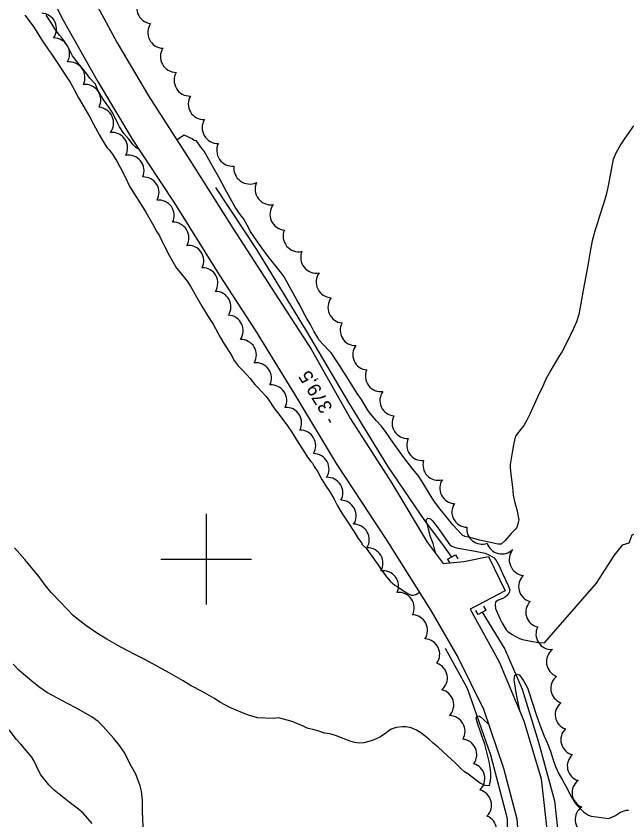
# Model space of a CAD drawing. Extents: x 287698 to 290158, y 5234163 to 5237182.
# Drawn here: x 288958.1 to 289092.7, y 5235742.5 to 5235919.8 of the extents above; entities that cross this region are included whole.
import ezdxf

# ---------------------------------------------------------------- set-up
doc = ezdxf.new("R2010")
doc.units = 0
for name, color, linetype in [('Niveau 1', 7, 'Continuous'), ('Niveau 2', 7, 'Continuous'), ('Niveau 21', 7, 'Continuous'), ('Niveau 26', 7, 'Continuous'), ('Niveau 3', 7, 'Continuous'), ('Niveau 4', 7, 'Continuous'), ('Niveau 44', 7, 'Continuous'), ('Niveau 61', 7, 'Continuous')]:
    doc.layers.add(name, color=color, linetype=linetype)

msp = doc.modelspace()

# ---------------------------------------------------------------- linework, layer by layer
at = {"layer": 'Niveau 1'}
for points in [[(288985.1, 5235890.45), (288984.87, 5235890.5), (288984.37, 5235890.88), (288983.9, 5235891.39), (288982.94, 5235892.62), (288981.83, 5235893.91), (288980.88, 5235895.37), (288980.52, 5235896.14), (288979.37, 5235898.38), (288978.51, 5235899.72), (288977.57, 5235901), (288976.76, 5235902.29), (288976.02, 5235903.61), (288975.54, 5235904.75), (288975.13, 5235905.25), (288974.29, 5235906.11), (288973.58, 5235907.1), (288972.4, 5235908.64), (288971.42, 5235909.78), (288970.53, 5235911.04), (288970.11, 5235911.8), (288969.25, 5235913.45), (288968.22, 5235914.96), (288967.63, 5235915.62), (288966.62, 5235916.97), (288965.72, 5235918.45), (288964.69, 5235920)], [(289094.22, 5235895.62), (289092.27, 5235892.9), (289091.4, 5235891.51), (289090.29, 5235889.54), (289089.73, 5235888.16), (289089.4, 5235886.67), (289089.12, 5235885.05), (289088.63, 5235882.35), (289088.16, 5235880.36), (289087.55, 5235878.4), (289086.74, 5235875.68), (289086.23, 5235874.2), (289085.77, 5235872.68), (289085.08, 5235870.2), (289084.72, 5235868.33), (289084.17, 5235865.24), (289083.68, 5235862.42), (289083.13, 5235859.33), (289082.62, 5235856.41), (289082.15, 5235854), (289081.62, 5235852.38), (289080.99, 5235850.89), (289080.33, 5235849.49), (289079.08, 5235846.91), (289078.47, 5235845.82), (289077.87, 5235844.91), (289076.98, 5235843.44), (289075.97, 5235841.66), (289074.89, 5235839.68), (289074.19, 5235838.14), (289073.05, 5235835.73), (289071.98, 5235833.43), (289071.37, 5235831.98), (289070.71, 5235830.66), (289069.99, 5235829.47), (289069.07, 5235828.35), (289068.26, 5235827.21), (289068.02, 5235826.6), (289067.75, 5235825.26), (289067.36, 5235823.06), (289067.03, 5235820.86), (289067.04, 5235820.13), (289067.19, 5235818.74), (289067.54, 5235815.87), (289067.7, 5235814.12), (289068.03, 5235812.44), (289068.45, 5235810.96), (289068.89, 5235808.7), (289068.78, 5235808.07), (289068.45, 5235806.98), (289068.14, 5235806.56), (289067.25, 5235805.65), (289065.85, 5235804.08), (289065.02, 5235803.35), (289064.31, 5235803.34), (289063.62, 5235803.46), (289063.33, 5235803.52)], [(289063.33, 5235803.52), (289060.21, 5235804.19), (289058.96, 5235804.53), (289057.09, 5235804.97), (289056.6, 5235805.22), (289056.19, 5235805.63), (289054.35, 5235807.57), (289053.48, 5235808.67), (289051.57, 5235811.02), (289050.2, 5235812.84), (289049.39, 5235814.19), (289047.69, 5235816.99), (289046.69, 5235818.44), (289045.57, 5235819.84), (289043.55, 5235822.41), (289042.6, 5235823.76), (289041.13, 5235825.78), (289039.66, 5235827.93), (289038.6, 5235829.32), (289037.48, 5235830.58), (289035.93, 5235832.43), (289035.49, 5235833.12), (289034.21, 5235835.22), (289033.3, 5235836.54), (289032.46, 5235837.85), (289030.84, 5235840.46), (289029.29, 5235842.89), (289027.56, 5235845.5), (289027.04, 5235846.04), (289024.91, 5235848.34), (289024.49, 5235848.96), (289023.75, 5235850.29), (289023.01, 5235851.74), (289022.19, 5235853.09), (289021.46, 5235854.41), (289020.76, 5235855.82), (289020, 5235857.22), (289018.5, 5235859.88), (289017.15, 5235862.26), (289016.31, 5235863.47), (289015.41, 5235864.57), (289013.66, 5235866.76), (289012.25, 5235868.67), (289010.63, 5235870.94), (289009.77, 5235872.25), (289009.01, 5235873.71), (289008.2, 5235875.14), (289007.72, 5235875.76), (289006.4, 5235877.63), (289005.62, 5235879), (289004.15, 5235881.65), (289002.75, 5235884.26), (289001.68, 5235886.17), (289000.59, 5235888.19), (288999.55, 5235890), (288998.81, 5235890.91), (288997.84, 5235892.25), (288997.31, 5235892.34), (288996.91, 5235892.73), (288995.14, 5235893.53), (288994.54, 5235893.15), (288993.53, 5235892.41)]]:
    msp.add_lwpolyline(points, dxfattribs=at)
at = {"layer": 'Niveau 2'}
for points in [[(288959.96, 5235920.03), (288961.82, 5235917.6), (288962.87, 5235915.98), (288963.88, 5235914.27), (288965.03, 5235912.55), (288966.21, 5235910.88), (288967.85, 5235908.47), (288968.89, 5235906.82), (288969.98, 5235905.2), (288970.94, 5235903.48), (288971.83, 5235901.73), (288972.81, 5235900.13), (288974.26, 5235897.64), (288975.16, 5235895.97), (288976.43, 5235893.56), (288977.27, 5235892.15), (288978.16, 5235890.71), (288978.61, 5235890.26), (288979.31, 5235889.34), (288980.26, 5235887.8), (288981.19, 5235886.16), (288982.01, 5235884.5), (288983.13, 5235882.15), (288984.01, 5235880.77), (288985.72, 5235878.11), (288986.67, 5235876.54), (288988.13, 5235873.98), (288989.1, 5235872.19), (288989.66, 5235871.32), (288990.29, 5235870.06), (288990.82, 5235869.03), (288991.99, 5235866.76), (288993.45, 5235864.16), (288993.92, 5235863.62), (288995.77, 5235861.34), (288996.57, 5235860.05), (288997.95, 5235857.72), (288999, 5235855.81), (289000.26, 5235853.78), (289001.52, 5235851.82), (289002.02, 5235850.85), (289003.04, 5235848.99), (289004.05, 5235847.34), (289005.4, 5235845.22), (289006.17, 5235843.86), (289007.02, 5235842.62), (289008.1, 5235841.53), (289009.65, 5235839.84), (289010.67, 5235838.55), (289011.28, 5235837.93), (289013.23, 5235835.89), (289013.78, 5235835.11), (289014.92, 5235833.39), (289016.19, 5235831.73), (289017.92, 5235829.42), (289018.83, 5235828.01), (289020.26, 5235825.74), (289021.37, 5235824.07), (289022.31, 5235822.52), (289023.03, 5235821.52), (289023.39, 5235821.17), (289023.77, 5235820.48), (289024.57, 5235819.26), (289025.5, 5235817.58), (289026.55, 5235815.8), (289027.14, 5235814.98), (289028.09, 5235813.41), (289028.92, 5235811.75), (289029.91, 5235810.16), (289031.36, 5235807.92), (289032.64, 5235806.01), (289033.52, 5235804.55), (289034.27, 5235803.5), (289034.32, 5235803.35)], [(289103.93, 5235811.43), (289103.33, 5235810.85), (289101.35, 5235809.43), (289100.11, 5235808.81), (289098.18, 5235807.5), (289096.76, 5235806.39), (289095.44, 5235805.81), (289093.81, 5235805.32), (289093.19, 5235803.55), (289091.67, 5235803.08), (289089.97, 5235800.87), (289085.95, 5235794.68), (289074.54, 5235781.58)], [(289050.63, 5235801.16), (289050.43, 5235802.01), (289050.01, 5235803.44), (289049.45, 5235804.93), (289048.98, 5235806.6), (289048.49, 5235808.65), (289048.84, 5235809.03), (289049.43, 5235808.91), (289049.81, 5235808.57), (289050.19, 5235808.08), (289051.5, 5235806.33), (289052.29, 5235805.17), (289053.72, 5235803.2), (289054.16, 5235802.89), (289054.63, 5235802.67), (289055.16, 5235802.53), (289056.36, 5235802.32), (289058.95, 5235801.86), (289061.46, 5235801.35), (289062.48, 5235800.92), (289063.45, 5235800.3), (289063.94, 5235799.69), (289064.49, 5235798.67), (289065.35, 5235796.84), (289066.6, 5235794.19), (289066.96, 5235793.22), (289066.82, 5235792.63), (289066.52, 5235792.17), (289065.89, 5235791.61), (289065.42, 5235791.36), (289064.33, 5235790.99), (289063.8, 5235790.55), (289063.67, 5235789.96), (289063.78, 5235789.11), (289063.97, 5235788.59), (289064.7, 5235786.92), (289065.23, 5235785.92), (289066.1, 5235784.39), (289066.51, 5235784.05), (289067.47, 5235783.38), (289069.09, 5235782.48), (289069.74, 5235782.31), (289071.53, 5235781.93), (289073.27, 5235781.63), (289074.54, 5235781.58)], [(289034.32, 5235803.35), (289035.25, 5235802.4), (289036.14, 5235801.21), (289037.69, 5235799.04), (289038.73, 5235797.49), (289039.77, 5235796.1), (289040.58, 5235795.15), (289041.54, 5235794.29), (289042.1, 5235793.97), (289043.27, 5235793.15), (289044.43, 5235792.43), (289045.15, 5235792.1), (289045.69, 5235792.04), (289046.32, 5235792.3), (289046.99, 5235792.73)], [(289022.23, 5235762.73), (289021.34, 5235763.17), (289018.95, 5235764.21), (289015.96, 5235765), (289014.74, 5235764.86), (289011.27, 5235765), (289009.5, 5235765.5), (289007.96, 5235766.11), (289005.21, 5235767.32), (289003.12, 5235768.36), (289001.67, 5235769.36), (288999.12, 5235770.83), (288996.7, 5235772.1), (288994.87, 5235773.19), (288991.82, 5235774.93), (288989.51, 5235776.2), (288986.61, 5235777.8), (288984.28, 5235778.98), (288981.14, 5235780.62), (288978.06, 5235782.33), (288976.24, 5235783.49), (288973.44, 5235785.37), (288971.43, 5235786.89), (288970.68, 5235787.61), (288967.83, 5235790.54), (288965.82, 5235792.67), (288964.47, 5235794.25), (288963.12, 5235796.14), (288959.98, 5235799.92), (288957.68, 5235802.52)], [(288986.13, 5235739.56), (288985.95, 5235744.29), (288985.91, 5235746.82), (288985.74, 5235748.81), (288985.43, 5235750.04), (288984.43, 5235752.59), (288983.49, 5235754.29), (288981.89, 5235757.41), (288980.87, 5235758.94), (288979.64, 5235760.43), (288977.27, 5235763.09), (288976.15, 5235764.17), (288974.82, 5235765.12), (288971.41, 5235767.14), (288969.41, 5235768.15), (288964.96, 5235770.52), (288963.04, 5235771.82), (288961.51, 5235773.06), (288958.77, 5235775.48), (288957.43, 5235776.85)], [(289069.25, 5235766.15), (289068.95, 5235767.63), (289068.42, 5235770.14), (289068.09, 5235771.96), (289067.92, 5235773.39), (289068.04, 5235774.4), (289068.49, 5235774.66), (289069.01, 5235774.48), (289069.38, 5235774.04), (289069.96, 5235773.15), (289070.81, 5235771.64), (289071.22, 5235770.52), (289071.82, 5235768.7), (289072.66, 5235765.98), (289073.34, 5235764.03), (289074.52, 5235760.95), (289075.22, 5235759.38), (289075.87, 5235757.67), (289076.42, 5235755.94), (289077.01, 5235754.24), (289077.75, 5235752.69), (289078.56, 5235751.29), (289079.27, 5235749.91), (289080.45, 5235747.69), (289081.41, 5235746.13), (289082, 5235745.46), (289083.17, 5235744.31), (289084.3, 5235743.56), (289084.87, 5235743.35), (289086.02, 5235743.14), (289088.68, 5235742.8), (289089.16, 5235742.96), (289090.26, 5235743.5), (289091.37, 5235744.18), (289092.57, 5235744.62), (289093.11, 5235744.62)], [(289058.02, 5235752.47), (289060.47, 5235750.58), (289061.43, 5235750.17), (289062.44, 5235750.08), (289062.61, 5235750.78), (289062.74, 5235751.8), (289062.74, 5235752.86), (289062.62, 5235754.04), (289062.37, 5235755.39), (289062.02, 5235756.87), (289061.42, 5235759.22), (289060.88, 5235760.58), (289060.49, 5235761.9), (289059.77, 5235763.82), (289059.48, 5235764.97), (289059.74, 5235765.43), (289060.26, 5235765.36), (289060.7, 5235765.08), (289061.06, 5235764.71), (289062.29, 5235763.53)], [(288974.81, 5235741.67), (288972.93, 5235743.9), (288971.83, 5235744.85), (288969.74, 5235746.42), (288966.46, 5235749.05), (288965.26, 5235750.21), (288963.52, 5235752.42), (288963.12, 5235753.13), (288961.97, 5235755.62), (288961.5, 5235756.35), (288959.14, 5235759.19), (288958.15, 5235760.25), (288956.55, 5235762.34)], [(289058.02, 5235752.47), (289056.9, 5235753.11), (289056.26, 5235753.67), (289054.86, 5235755.06), (289053.21, 5235756.64), (289051.13, 5235758.57), (289050.02, 5235759.41), (289049.04, 5235760.32), (289047.5, 5235761.57), (289046.36, 5235762.29), (289045.2, 5235762.82), (289043.97, 5235763.04), (289043.28, 5235763.03), (289041.9, 5235762.88), (289040.77, 5235762.49), (289040.28, 5235762.17), (289039.29, 5235761.43), (289038.26, 5235760.77), (289037.31, 5235760.3), (289036.36, 5235759.94), (289034.77, 5235759.49), (289033.7, 5235759.42), (289032.69, 5235759.58), (289031.71, 5235759.88), (289030.17, 5235760.44), (289028.46, 5235761.13), (289027.27, 5235761.45), (289026.08, 5235761.66), (289024.61, 5235762.17), (289024.07, 5235762.28), (289022.23, 5235762.73), (289022.23, 5235762.73)]]:
    msp.add_lwpolyline(points, dxfattribs=at)
at = {"layer": 'Niveau 21'}
for points in [[(288960.69, 5235934.21), (288968.41, 5235918.87), (288975.91, 5235905.62), (288983.81, 5235892.4), (288992.97, 5235878.52), (289002.83, 5235862.72), (289010.79, 5235850.51), (289019.43, 5235836.42), (289028.66, 5235821.09), (289039.8, 5235804.11), (289049.53, 5235788.7), (289055.52, 5235778.24), (289061.14, 5235766.94), (289065.52, 5235753.92), (289068.46, 5235742.75), (289069.41, 5235730.15)], [(288972.54, 5235928.35), (288980.36, 5235913.92), (288987.27, 5235902.23), (288996.34, 5235888), (289005.84, 5235873.05), (289015.09, 5235858.66), (289023.16, 5235846.36), (289031.83, 5235830.93), (289040.91, 5235816.76), (289048.7, 5235803.72), (289052.25, 5235799.03), (289056.81, 5235799.51), (289062.26, 5235800.57), (289065.87, 5235793.02), (289058.19, 5235788.95), (289064.57, 5235777.38), (289070, 5235764.35), (289073.84, 5235751.52), (289075.46, 5235737.12)]]:
    msp.add_lwpolyline(points, dxfattribs=at)
at = {"layer": 'Niveau 26'}
for p, q in [((289053.19, 5235799.98), (289054.95, 5235800.97)), ((289053.19, 5235799.98), (289053.67, 5235799.11)), ((289054.95, 5235800.97), (289055.44, 5235800.09)), ((289061.7, 5235788.79), (289059.94, 5235787.8)), ((289061.7, 5235788.79), (289061.22, 5235789.66)), ((289059.94, 5235787.8), (289059.45, 5235788.68))]:
    msp.add_line(p, q, dxfattribs=at)
at = {"layer": 'Niveau 3'}
msp.add_line((289027.43, 5235830.18), (289027.02, 5235830.87), dxfattribs=at)
at = {"layer": 'Niveau 4'}
for points in [[(289002.03, 5235882), (289011.04, 5235868.28), (289022.02, 5235850.4), (289031.34, 5235834.6), (289039.99, 5235820.54), (289048.27, 5235808.34), (289052.34, 5235802.93), (289054.06, 5235800.47)], [(289060.83, 5235788.3), (289065.8, 5235780.17), (289069.66, 5235771.31), (289073.26, 5235759.67), (289076.77, 5235746.67), (289078.09, 5235734.5), (289077.18, 5235721.43), (289074.88, 5235705.53), (289070.97, 5235689.67), (289065.95, 5235674.6), (289058.62, 5235659.59), (289049.16, 5235641.5), (289040.77, 5235627.43), (289031.04, 5235614.98), (289018.17, 5235601.67), (289008.5, 5235592.38)], [(289052.7, 5235780.36), (289057.52, 5235771.53), (289062.7, 5235756.88), (289066.32, 5235742.84), (289066.56, 5235728.07), (289064.5, 5235712.75), (289061.18, 5235696.75), (289055.35, 5235681.34), (289048.24, 5235666.42), (289041.25, 5235651.91), (289034.42, 5235638.54), (289028.21, 5235629.43), (289018.72, 5235617.84), (289008.85, 5235608.14), (288997.86, 5235600.87), (288983.14, 5235594.48), (288968.23, 5235589.37), (288954.27, 5235584.42), (288938.17, 5235578.69), (288923.1, 5235575.3), (288915.54, 5235574.78), (288910.68, 5235572.92)]]:
    msp.add_lwpolyline(points, dxfattribs=at)
at = {"layer": 'Niveau 44'}
for centre, radius, start, end in [((288988.17, 5235921.63), 3.51, 140.9504, 262.7219), ((288976.06, 5235896.22), 3.49, 323.0547, 84.8703), ((288979.21, 5235890.69), 3.45, 332.2528, 96.0246), ((288986.15, 5235880.89), 3.43, 330.4352, 92.1156), ((288989.5, 5235875.8), 3.42, 334.1003, 96.1507), ((288999.12, 5235860.88), 3.42, 328.1578, 90.2863), ((289035.69, 5235845.1), 3.38, 142.6581, 264.4784), ((289038.47, 5235840.37), 3.39, 156.1812, 278.0609), ((289041.66, 5235834.98), 3.38, 143.1828, 265.0961), ((289044.34, 5235830.01), 3.38, 151.7291, 273.4963), ((289047.58, 5235825.15), 3.38, 153.8341, 275.7526), ((289072.25, 5235793.96), 3.38, 133.6071, 255.4062), ((289073.82, 5235788.34), 3.37, 135.831, 257.5302)]:
    msp.add_arc(centre, radius, start, end, dxfattribs=at)
for centre, major_axis, ratio, start_param, end_param in [((288963.49, 5235916.98), (3.19, 1.44), 0.994986, 5.244394, 7.361773), ((288990.58, 5235916.17), (-3.44, -0.46), 0.999962, 5.543898, 7.674201), ((288966.37, 5235911.48), (3.03, 1.74), 0.999866, 5.221266, 7.344126), ((288993.37, 5235910.85), (-3.05, -1.68), 0.998944, 5.220076, 7.347274), ((288969.77, 5235906.22), (3.07, 1.65), 0.999768, 5.349372, 7.47568), ((288996.38, 5235905.64), (-2.98, -1.8), 0.999734, 5.220975, 7.343407), ((288973.24, 5235901.25), (2.88, 1.98), 0.999995, 5.219905, 7.343408), ((288999.49, 5235900.42), (-3.05, -1.67), 0.997494, 5.253115, 7.380972), ((289002.58, 5235895.18), (-3.25, -1.27), 0.999833, 5.37587, 7.499306), ((289005.77, 5235890.16), (-2.86, -1.97), 0.999995, 5.221501, 7.348806), ((288982.83, 5235885.66), (-2.18, 2.69), 0.999985, 3.635876, 5.788902), ((289009.59, 5235886.26), (-2.09, -2.83), 0.999979, 5.221777, 7.346004), ((289014.25, 5235881.66), (-2.96, -1.85), 0.999511, 5.311499, 7.43838), ((289017.54, 5235876.08), (3.49, -0.35), 0.999984, 2.590303, 4.720384), ((288992.74, 5235870.89), (2.92, 1.8), 0.999911, 5.222735, 7.34965), ((289020.41, 5235871.26), (2.18, -2.69), 0.999939, 3.636377, 5.788401), ((288996.04, 5235865.82), (2.89, 1.82), 0.997865, 5.258559, 7.385015), ((289024.27, 5235866.56), (2.82, -2), 0.999932, 3.350643, 5.501944), ((289027.72, 5235861.16), (-3.13, -1.53), 0.999995, 5.220692, 7.344096), ((289002.02, 5235855.66), (2.99, 1.66), 0.999978, 5.217958, 7.34734), ((289030.29, 5235855.56), (-3.19, -1.38), 0.999995, 5.221257, 7.346402), ((289004.71, 5235850.43), (3.25, 1.08), 0.99976, 5.351149, 7.473029), ((289032.85, 5235850.47), (-2.83, -1.75), 0.999852, 5.215523, 7.348417), ((289007.63, 5235845.04), (2.94, 1.75), 0.999861, 5.221602, 7.349517), ((289010.95, 5235839.92), (2.92, 1.78), 0.999123, 5.285644, 7.414304), ((289014.32, 5235835.02), (2.83, 1.92), 0.999322, 5.218891, 7.341226), ((289017.61, 5235830.07), (3.04, 1.57), 0.999593, 5.318251, 7.448022), ((289020.7, 5235825.04), (3.1, 1.46), 0.99949, 5.312725, 7.43307), ((289023.64, 5235819.88), (3.19, 1.26), 0.999761, 5.345927, 7.475577), ((289051.18, 5235820.81), (-2.51, -2.31), 0.996332, 5.246573, 7.373565), ((289026.71, 5235814.65), (3.1, 1.43), 0.999758, 5.346571, 7.471546), ((289054.82, 5235815.62), (2.76, -1.91), 0.99505, 3.141025, 5.289853), ((289029.63, 5235809.59), (3.27, 1.01), 0.999883, 5.403365, 7.531343), ((289057.51, 5235810.39), (3.16, -1.12), 0.991988, 2.881565, 5.035915), ((289032.52, 5235804.3), (2.97, 1.7), 0.998382, 5.215935, 7.342351), ((289060.79, 5235806.65), (3.34, -0.3), 0.992637, 3.107163, 5.158058), ((289065.17, 5235804.48), (3.3, -0.57), 0.994935, 3.602449, 5.6708), ((289035.52, 5235799.11), (2.98, 1.7), 0.994792, 5.24098, 7.361844), ((289070.33, 5235799.93), (3.51, -0.44), 0.999984, 2.597271, 4.719474), ((289038.97, 5235794.03), (2.72, 2.08), 0.997981, 5.219688, 7.345171), ((289042.42, 5235789.26), (2.97, 1.71), 0.999379, 5.298684, 7.422551), ((289045.37, 5235784.32), (3.12, 1.41), 0.998651, 5.275534, 7.397248), ((289076.09, 5235783.46), (-2.85, -1.85), 0.999909, 5.219785, 7.346769), ((289048.04, 5235779.02), (3.17, 1.31), 0.998982, 5.278066, 7.406116), ((289078.44, 5235777.37), (-3.39, -0.55), 0.997779, 5.216166, 7.33947), ((289049.76, 5235773.82), (3.35, 0.62), 0.99991, 5.219632, 7.347705), ((289079.35, 5235771.51), (-3.36, -0.43), 0.997088, 5.257903, 7.376827), ((289051.18, 5235767.87), (3.26, 0.95), 0.999796, 5.221197, 7.345993), ((289080.33, 5235765.73), (-3.33, -0.62), 0.994119, 5.2124, 7.329731), ((289053.63, 5235762.07), (3.07, 1.51), 0.998974, 5.28453, 7.406302), ((289081.57, 5235760.16), (-3.27, -0.93), 0.992543, 5.215728, 7.325443), ((289056.24, 5235756.92), (3.16, 1.28), 0.996882, 5.254481, 7.376564), ((289082.98, 5235754.39), (-3.29, -0.78), 0.993337, 5.21059, 7.328774), ((289057.98, 5235751.61), (3.36, 0.75), 0.989911, 5.231621, 7.34401), ((289084.05, 5235748.49), (-3.37, -0.39), 0.996267, 5.249352, 7.366999), ((289059.49, 5235745.77), (3.34, 0.71), 0.999118, 5.285034, 7.409046), ((289084.71, 5235742.55), (-3.37, -0.29), 0.996404, 5.219048, 7.33684), ((289060.6, 5235740.18), (3.4, 0.47), 0.993901, 5.216941, 7.330067)]:
    msp.add_ellipse(centre, major_axis=major_axis, ratio=ratio, start_param=start_param, end_param=end_param, dxfattribs=at)
at = {"layer": 'Niveau 61'}
for points in [[(289000, 5235810), (289000, 5235800), (289000, 5235790)], [(288990, 5235800), (289000, 5235800), (289010, 5235800)]]:
    msp.add_lwpolyline(points, dxfattribs=at)

# ---------------------------------------------------------------- texts
at = {"layer": 'Niveau 3'}
msp.add_text('379,5', height=3, rotation=121.6232, dxfattribs=at).set_placement((289027.98, 5235833.4))

doc.saveas('drawing.dxf')
